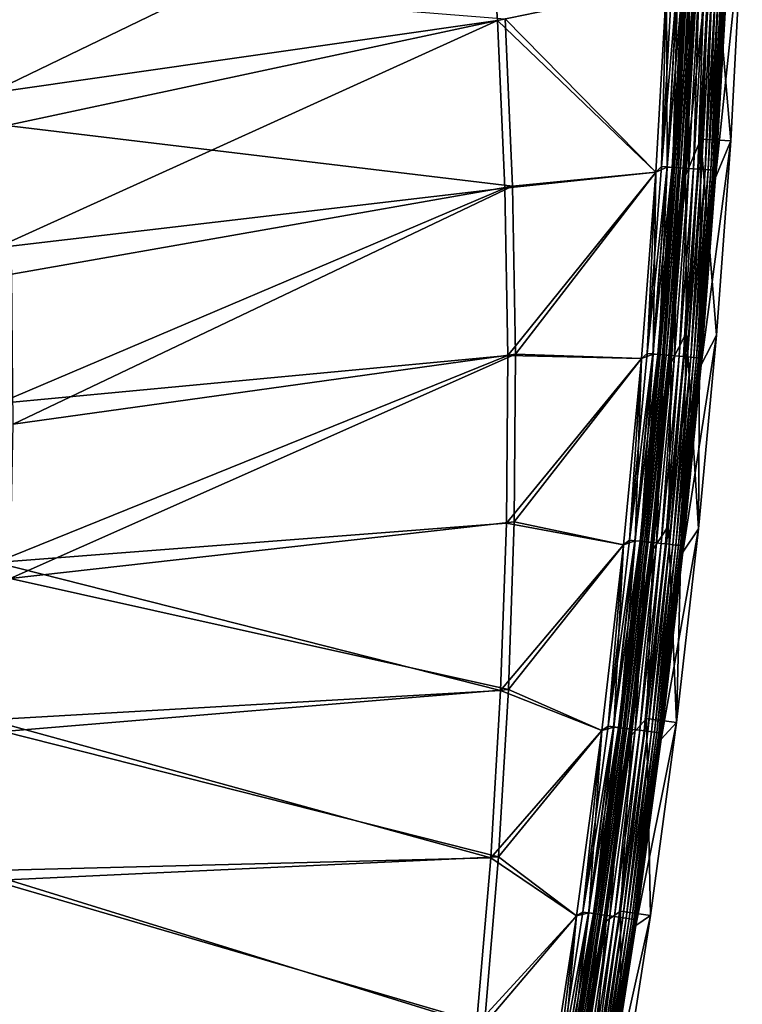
# Model space of a CAD drawing. Header units: metres. Extents: x 0 to 1400, y -1400 to 0.
# Tile 285 of 366: x 1327 to 1399, y -580 to -482. Entities that reach past the tile are written whole.
import ezdxf

# ---------------------------------------------------------------- set-up
doc = ezdxf.new("R2010")
doc.units = ezdxf.units.M

msp = doc.modelspace()

# ---------------------------------------------------------------- linework, layer by layer
at = {"layer": 'None'}
for points in [[(1322.972656, -474.01886, -29.544306), (1324.036011, -489.436096, -29.544369), (1373.4021, -465.580536)], [(1373.4021, -465.580536), (1324.036011, -489.436096, -29.544369), (1374.598389, -482.223541)], [(1374.598389, -482.223541), (1391.452271, -478.708923), (1373.4021, -465.580536)], [(1395.998657, -472.457733, -80.052361), (1393.341309, -497.633667, -5.918313), (1394.419312, -478.983826, -5.918313)], [(1395.998657, -472.457733, -80.052361), (1394.868896, -494.018799, -80.052361), (1393.341309, -497.633667, -5.918313)], [(1394.868896, -494.018799, -80.052361), (1395.998657, -472.457733, -80.052361), (1397.862305, -494.20929, -80)], [(1395.998657, -472.457733, -80.052361), (1398.995605, -472.581055, -80), (1397.862305, -494.20929, -80)], [(1397.415405, -479.127716, -5.865956), (1396.333984, -497.835663, -5.865956), (1398.995605, -472.581055, -80)], [(1398.995605, -472.581055, -80), (1396.333984, -497.835663, -5.865956), (1397.862305, -494.20929, -80)], [(1324.787109, -478.002838, -32.129475), (1375.362671, -482.033813, -3), (1325.697266, -492.665588, -32.129532)], [(1390.946655, -496.761108, -3.055977), (1392.001953, -478.12619, -3.055977), (1392.554077, -478.152283, -3.221156)], [(1390.946655, -496.761108, -3.055977), (1391.452271, -478.708496, -3), (1392.001953, -478.12619, -3.055977)], [(1391.498047, -496.797943, -3.221156), (1390.946655, -496.761108, -3.055977), (1392.554077, -478.152283, -3.221156)], [(1391.523071, -496.799591, -0.112516), (1392.578979, -478.153473, -0.112516), (1391.452271, -478.708923)], [(1391.498047, -496.797943, -3.221156), (1392.554077, -478.152283, -3.221156), (1393.062988, -478.176331, -3.490045)], [(1392.00647, -496.831879, -3.490045), (1391.498047, -496.797943, -3.221156), (1393.062988, -478.176331, -3.490045)], [(1392.085205, -496.837128, -0.251606), (1392.578979, -478.153473, -0.112516), (1391.523071, -496.799591, -0.112516)], [(1392.00647, -496.831879, -3.490045), (1393.062988, -478.176331, -3.490045), (1393.295288, -478.187317, -3.660043)], [(1392.238525, -496.847351, -3.660043), (1392.00647, -496.831879, -3.490045), (1393.295288, -478.187317, -3.660043)], [(1392.085205, -496.837128, -0.251606), (1393.141846, -478.180054, -0.251606), (1392.578979, -478.153473, -0.112516)], [(1392.63147, -496.873596, -0.444534), (1393.141846, -478.180054, -0.251606), (1392.085205, -496.837128, -0.251606)], [(1393.295288, -478.187317, -3.660043), (1393.510132, -478.197479, -3.851689), (1392.238525, -496.847351, -3.660043)], [(1393.510132, -478.197479, -3.851689), (1392.453125, -496.861694, -3.851689), (1392.238525, -496.847351, -3.660043)], [(1393.510132, -478.197479, -3.851689), (1393.879028, -478.214905, -4.292985), (1392.453125, -496.861694, -3.851689)], [(1393.879028, -478.214905, -4.292985), (1392.821655, -496.886292, -4.292985), (1392.453125, -496.861694, -3.851689)], [(1392.63147, -496.873596, -0.444534), (1393.688721, -478.205902, -0.444534), (1393.141846, -478.180054, -0.251606)], [(1393.653198, -496.941803, -0.985015), (1393.688721, -478.205902, -0.444534), (1392.63147, -496.873596, -0.444534)], [(1393.879028, -478.214905, -4.292985), (1394.156494, -478.228027, -4.797701), (1392.821655, -496.886292, -4.292985)], [(1394.156494, -478.228027, -4.797701), (1393.098755, -496.904785, -4.797701), (1392.821655, -496.886292, -4.292985)], [(1394.156494, -478.228027, -4.797701), (1394.331055, -478.236267, -5.347445), (1393.098755, -496.904785, -4.797701)], [(1394.331055, -478.236267, -5.347445), (1393.273193, -496.916443, -5.347445), (1393.098755, -496.904785, -4.797701)], [(1394.331055, -478.236267, -5.347445), (1394.419312, -478.983826, -5.918313), (1393.273193, -496.916443, -5.347445)], [(1393.653198, -496.941803, -0.985015), (1394.711548, -478.254242, -0.985015), (1393.688721, -478.205902, -0.444534)], [(1394.119751, -496.972961, -1.326719), (1394.711548, -478.254242, -0.985015), (1393.653198, -496.941803, -0.985015)], [(1394.119751, -496.972961, -1.326719), (1395.178711, -478.276306, -1.326719), (1394.711548, -478.254242, -0.985015)], [(1394.551025, -497.00174, -1.711938), (1395.178711, -478.276306, -1.326719), (1394.119751, -496.972961, -1.326719)], [(1394.551025, -497.00174, -1.711938), (1395.610352, -478.296722, -1.711938), (1395.178711, -478.276306, -1.326719)], [(1394.942871, -497.027893, -2.137379), (1395.610352, -478.296722, -1.711938), (1394.551025, -497.00174, -1.711938)], [(1394.942871, -497.027893, -2.137379), (1396.002563, -478.315247, -2.137379), (1395.610352, -478.296722, -1.711938)], [(1395.29187, -497.051208, -2.598965), (1396.002563, -478.315247, -2.137379), (1394.942871, -497.027893, -2.137379)], [(1395.29187, -497.051208, -2.598965), (1396.352051, -478.331757, -2.598965), (1396.002563, -478.315247, -2.137379)], [(1395.594971, -497.071411, -3.09242), (1396.352051, -478.331757, -2.598965), (1395.29187, -497.051208, -2.598965)], [(1395.594971, -497.071411, -3.09242), (1396.655396, -478.3461, -3.09242), (1396.352051, -478.331757, -2.598965)], [(1395.848877, -497.088379, -3.61347), (1396.655396, -478.3461, -3.09242), (1395.594971, -497.071411, -3.09242)], [(1395.848877, -497.088379, -3.61347), (1396.909668, -478.358124, -3.61347), (1396.655396, -478.3461, -3.09242)], [(1396.050903, -497.101868, -4.157492), (1396.909668, -478.358124, -3.61347), (1395.848877, -497.088379, -3.61347)], [(1396.050903, -497.101868, -4.157492), (1397.111816, -478.367676, -4.157492), (1396.909668, -478.358124, -3.61347)], [(1396.199463, -497.111786, -4.718482), (1397.111816, -478.367676, -4.157492), (1396.050903, -497.101868, -4.157492)], [(1396.199463, -497.111786, -4.718482), (1397.26062, -478.374695, -4.718482), (1397.111816, -478.367676, -4.157492)], [(1396.293457, -497.118042, -5.290087), (1397.26062, -478.374695, -4.718482), (1396.199463, -497.111786, -4.718482)], [(1396.293457, -497.118042, -5.290087), (1397.354736, -478.37915, -5.290087), (1397.26062, -478.374695, -4.718482)], [(1396.333984, -497.835663, -5.865956), (1397.354736, -478.37915, -5.290087), (1396.293457, -497.118042, -5.290087)], [(1396.333984, -497.835663, -5.865956), (1397.415405, -479.127716, -5.865956), (1397.354736, -478.37915, -5.290087)], [(1390.380737, -497.305725), (1391.452271, -478.708923), (1374.598389, -482.223541)], [(1391.452271, -478.708496, -3), (1390.380737, -497.305267, -3), (1375.362671, -482.033813, -3)], [(1390.380737, -497.305267, -3), (1391.452271, -478.708496, -3), (1390.946655, -496.761108, -3.055977)], [(1391.523071, -496.799591, -0.112516), (1391.452271, -478.708923), (1390.380737, -497.305725)], [(1394.419312, -478.983826, -5.918313), (1393.341309, -497.633667, -5.918313), (1393.273193, -496.916443, -5.347445)], [(1324.036011, -489.436096, -29.544369), (1324.660767, -504.86322, -29.54443), (1374.598389, -482.223541)], [(1374.598389, -482.223541), (1324.660767, -504.86322, -29.54443), (1375.339478, -498.893005)], [(1375.362671, -482.033813, -3), (1376.108521, -498.722107, -3), (1325.697266, -492.665588, -32.129532)], [(1375.339478, -498.893005), (1390.380737, -497.305725), (1374.598389, -482.223541)], [(1375.362671, -482.033813, -3), (1390.380737, -497.305267, -3), (1376.108521, -498.722107, -3)], [(1325.697266, -492.665588, -32.129532), (1376.108521, -498.722107, -3), (1326.216553, -507.464417, -32.129589)], [(1394.868896, -494.018799, -80.052361), (1393.449219, -513.281677, -80.052361), (1393.341309, -497.633667, -5.918313)], [(1393.449219, -513.281677, -80.052361), (1394.868896, -494.018799, -80.052361), (1394.626221, -532.83252, -80)], [(1394.626221, -532.83252, -80), (1394.868896, -494.018799, -80.052361), (1396.438232, -513.532104, -80)], [(1394.868896, -494.018799, -80.052361), (1397.862305, -494.20929, -80), (1396.438232, -513.532104, -80)], [(1396.333984, -497.835663, -5.865956), (1394.890503, -516.515991, -5.865956), (1397.862305, -494.20929, -80)], [(1397.862305, -494.20929, -80), (1394.890503, -516.515991, -5.865956), (1396.438232, -513.532104, -80)], [(1389.531006, -515.372864, -3.055977), (1390.946655, -496.761108, -3.055977), (1391.498047, -496.797943, -3.221156)], [(1389.531006, -515.372864, -3.055977), (1390.380737, -497.305267, -3), (1390.946655, -496.761108, -3.055977)], [(1390.081665, -515.420349, -3.221156), (1389.531006, -515.372864, -3.055977), (1391.498047, -496.797943, -3.221156)], [(1390.081665, -515.420349, -3.221156), (1391.498047, -496.797943, -3.221156), (1392.00647, -496.831879, -3.490045)], [(1390.589233, -515.464172, -3.490045), (1390.081665, -515.420349, -3.221156), (1392.00647, -496.831879, -3.490045)], [(1390.667969, -515.470947, -0.251606), (1391.523071, -496.799591, -0.112516), (1390.106567, -515.422485, -0.112516)], [(1390.106567, -515.422485, -0.112516), (1391.523071, -496.799591, -0.112516), (1390.380737, -497.305725)], [(1390.589233, -515.464172, -3.490045), (1392.00647, -496.831879, -3.490045), (1392.238525, -496.847351, -3.660043)], [(1390.821045, -515.484192, -3.660043), (1390.589233, -515.464172, -3.490045), (1392.238525, -496.847351, -3.660043)], [(1390.667969, -515.470947, -0.251606), (1392.085205, -496.837128, -0.251606), (1391.523071, -496.799591, -0.112516)], [(1391.213379, -515.518066, -0.444534), (1392.085205, -496.837128, -0.251606), (1390.667969, -515.470947, -0.251606)], [(1392.238525, -496.847351, -3.660043), (1392.453125, -496.861694, -3.851689), (1390.821045, -515.484192, -3.660043)], [(1392.453125, -496.861694, -3.851689), (1391.035278, -515.502686, -3.851689), (1390.821045, -515.484192, -3.660043)], [(1392.453125, -496.861694, -3.851689), (1392.821655, -496.886292, -4.292985), (1391.035278, -515.502686, -3.851689)], [(1392.821655, -496.886292, -4.292985), (1391.403198, -515.534424, -4.292985), (1391.035278, -515.502686, -3.851689)], [(1391.213379, -515.518066, -0.444534), (1392.63147, -496.873596, -0.444534), (1392.085205, -496.837128, -0.251606)], [(1392.233643, -515.606079, -0.985015), (1392.63147, -496.873596, -0.444534), (1391.213379, -515.518066, -0.444534)], [(1392.821655, -496.886292, -4.292985), (1393.098755, -496.904785, -4.797701), (1391.403198, -515.534424, -4.292985)], [(1393.098755, -496.904785, -4.797701), (1391.679932, -515.558289, -4.797701), (1391.403198, -515.534424, -4.292985)], [(1393.098755, -496.904785, -4.797701), (1393.273193, -496.916443, -5.347445), (1391.679932, -515.558289, -4.797701)], [(1393.273193, -496.916443, -5.347445), (1391.854126, -515.573364, -5.347445), (1391.679932, -515.558289, -4.797701)], [(1393.273193, -496.916443, -5.347445), (1393.341309, -497.633667, -5.918313), (1391.854126, -515.573364, -5.347445)], [(1392.233643, -515.606079, -0.985015), (1393.653198, -496.941803, -0.985015), (1392.63147, -496.873596, -0.444534)], [(1392.699463, -515.646301, -1.326719), (1393.653198, -496.941803, -0.985015), (1392.233643, -515.606079, -0.985015)], [(1392.699463, -515.646301, -1.326719), (1394.119751, -496.972961, -1.326719), (1393.653198, -496.941803, -0.985015)], [(1393.130127, -515.683472, -1.711938), (1394.119751, -496.972961, -1.326719), (1392.699463, -515.646301, -1.326719)], [(1393.130127, -515.683472, -1.711938), (1394.551025, -497.00174, -1.711938), (1394.119751, -496.972961, -1.326719)], [(1393.521362, -515.717224, -2.137379), (1394.551025, -497.00174, -1.711938), (1393.130127, -515.683472, -1.711938)], [(1393.521362, -515.717224, -2.137379), (1394.942871, -497.027893, -2.137379), (1394.551025, -497.00174, -1.711938)], [(1393.869873, -515.747314, -2.598965), (1394.942871, -497.027893, -2.137379), (1393.521362, -515.717224, -2.137379)], [(1393.869873, -515.747314, -2.598965), (1395.29187, -497.051208, -2.598965), (1394.942871, -497.027893, -2.137379)], [(1394.172485, -515.773438, -3.09242), (1395.29187, -497.051208, -2.598965), (1393.869873, -515.747314, -2.598965)], [(1394.172485, -515.773438, -3.09242), (1395.594971, -497.071411, -3.09242), (1395.29187, -497.051208, -2.598965)], [(1394.426025, -515.795349, -3.61347), (1395.594971, -497.071411, -3.09242), (1394.172485, -515.773438, -3.09242)], [(1394.426025, -515.795349, -3.61347), (1395.848877, -497.088379, -3.61347), (1395.594971, -497.071411, -3.09242)], [(1394.627686, -515.812744, -4.157492), (1395.848877, -497.088379, -3.61347), (1394.426025, -515.795349, -3.61347)], [(1394.627686, -515.812744, -4.157492), (1396.050903, -497.101868, -4.157492), (1395.848877, -497.088379, -3.61347)], [(1394.776001, -515.825562, -4.718482), (1396.050903, -497.101868, -4.157492), (1394.627686, -515.812744, -4.157492)], [(1394.776001, -515.825562, -4.718482), (1396.199463, -497.111786, -4.718482), (1396.050903, -497.101868, -4.157492)], [(1394.869873, -515.833618, -5.290087), (1396.199463, -497.111786, -4.718482), (1394.776001, -515.825562, -4.718482)], [(1394.869873, -515.833618, -5.290087), (1396.293457, -497.118042, -5.290087), (1396.199463, -497.111786, -4.718482)], [(1394.890503, -516.515991, -5.865956), (1396.293457, -497.118042, -5.290087), (1394.869873, -515.833618, -5.290087)], [(1394.890503, -516.515991, -5.865956), (1396.333984, -497.835663, -5.865956), (1396.293457, -497.118042, -5.290087)], [(1390.380737, -497.305725), (1375.339478, -498.893005), (1375.634155, -515.576355)], [(1388.948364, -515.878174), (1390.380737, -497.305725), (1375.634155, -515.576355)], [(1390.380737, -497.305267, -3), (1376.407471, -515.424377, -3), (1376.108521, -498.722107, -3)], [(1390.380737, -497.305267, -3), (1388.948486, -515.877686, -3), (1376.407471, -515.424377, -3)], [(1390.106567, -515.422485, -0.112516), (1390.380737, -497.305725), (1388.948364, -515.878174)], [(1388.948486, -515.877686, -3), (1390.380737, -497.305267, -3), (1389.531006, -515.372864, -3.055977)], [(1393.341309, -497.633667, -5.918313), (1391.902222, -516.255981, -5.918313), (1391.854126, -515.573364, -5.347445)], [(1393.341309, -497.633667, -5.918313), (1393.449219, -513.281677, -80.052361), (1391.902222, -516.255981, -5.918313)], [(1324.660767, -504.86322, -29.54443), (1324.856079, -520.35968, -29.544483), (1375.339478, -498.893005)], [(1375.339478, -498.893005), (1324.856079, -520.35968, -29.544483), (1375.634155, -515.576355)], [(1376.108521, -498.722107, -3), (1326.342651, -522.402466, -32.129642), (1326.216553, -507.464417, -32.129589)], [(1376.108521, -498.722107, -3), (1376.407471, -515.424377, -3), (1326.342651, -522.402466, -32.129642)], [(1393.449219, -513.281677, -80.052361), (1391.642822, -532.522217, -80.052361), (1391.902222, -516.255981, -5.918313)], [(1391.642822, -532.522217, -80.052361), (1393.449219, -513.281677, -80.052361), (1392.426514, -552.102722, -80)], [(1392.426514, -552.102722, -80), (1393.449219, -513.281677, -80.052361), (1394.626221, -532.83252, -80)], [(1394.890503, -516.515991, -5.865956), (1393.085693, -535.16217, -5.865956), (1396.438232, -513.532104, -80)], [(1396.438232, -513.532104, -80), (1393.085693, -535.16217, -5.865956), (1394.626221, -532.83252, -80)], [(1324.856079, -520.35968, -29.544483), (1324.61853, -536.172974, -29.544529), (1375.634155, -515.576355)], [(1375.634155, -515.576355), (1324.61853, -536.172974, -29.544529), (1375.490967, -532.26178)], [(1376.407471, -515.424377, -3), (1326.063354, -537.776123, -32.129684), (1326.342651, -522.402466, -32.129642)], [(1376.407471, -515.424377, -3), (1376.268066, -532.128784, -3), (1326.063354, -537.776123, -32.129684)], [(1388.948364, -515.878174), (1375.634155, -515.576355), (1375.490967, -532.26178)], [(1388.948486, -515.877686, -3), (1376.268066, -532.128784, -3), (1376.407471, -515.424377, -3)], [(1387.754883, -533.953674, -3.055977), (1389.531006, -515.372864, -3.055977), (1390.081665, -515.420349, -3.221156)], [(1387.754883, -533.953674, -3.055977), (1388.948486, -515.877686, -3), (1389.531006, -515.372864, -3.055977)], [(1388.304565, -534.011902, -3.221156), (1387.754883, -533.953674, -3.055977), (1390.081665, -515.420349, -3.221156)], [(1388.304565, -534.011902, -3.221156), (1390.081665, -515.420349, -3.221156), (1390.589233, -515.464172, -3.490045)], [(1388.811157, -534.065552, -3.490045), (1388.304565, -534.011902, -3.221156), (1390.589233, -515.464172, -3.490045)], [(1388.889771, -534.073853, -0.251606), (1390.106567, -515.422485, -0.112516), (1388.329346, -534.014526, -0.112516)], [(1388.329346, -534.014526, -0.112516), (1390.106567, -515.422485, -0.112516), (1388.948364, -515.878174)], [(1388.811157, -534.065552, -3.490045), (1390.589233, -515.464172, -3.490045), (1390.821045, -515.484192, -3.660043)], [(1389.04248, -534.090027, -3.660043), (1388.811157, -534.065552, -3.490045), (1390.821045, -515.484192, -3.660043)], [(1388.889771, -534.073853, -0.251606), (1390.667969, -515.470947, -0.251606), (1390.106567, -515.422485, -0.112516)], [(1389.434204, -534.131531, -0.444534), (1390.667969, -515.470947, -0.251606), (1388.889771, -534.073853, -0.251606)], [(1390.821045, -515.484192, -3.660043), (1391.035278, -515.502686, -3.851689), (1389.04248, -534.090027, -3.660043)], [(1391.035278, -515.502686, -3.851689), (1389.256348, -534.112732, -3.851689), (1389.04248, -534.090027, -3.660043)], [(1391.035278, -515.502686, -3.851689), (1391.403198, -515.534424, -4.292985), (1389.256348, -534.112732, -3.851689)], [(1391.403198, -515.534424, -4.292985), (1389.623657, -534.151611, -4.292985), (1389.256348, -534.112732, -3.851689)], [(1389.434204, -534.131531, -0.444534), (1391.213379, -515.518066, -0.444534), (1390.667969, -515.470947, -0.251606)], [(1390.452515, -534.239441, -0.985015), (1391.213379, -515.518066, -0.444534), (1389.434204, -534.131531, -0.444534)], [(1391.403198, -515.534424, -4.292985), (1391.679932, -515.558289, -4.797701), (1389.623657, -534.151611, -4.292985)], [(1391.679932, -515.558289, -4.797701), (1389.899902, -534.180847, -4.797701), (1389.623657, -534.151611, -4.292985)], [(1391.679932, -515.558289, -4.797701), (1391.854126, -515.573364, -5.347445), (1389.899902, -534.180847, -4.797701)], [(1391.854126, -515.573364, -5.347445), (1390.07373, -534.19928, -5.347445), (1389.899902, -534.180847, -4.797701)], [(1391.854126, -515.573364, -5.347445), (1391.902222, -516.255981, -5.918313), (1390.07373, -534.19928, -5.347445)], [(1390.452515, -534.239441, -0.985015), (1392.233643, -515.606079, -0.985015), (1391.213379, -515.518066, -0.444534)], [(1390.91748, -534.288696, -1.326719), (1392.233643, -515.606079, -0.985015), (1390.452515, -534.239441, -0.985015)], [(1390.91748, -534.288696, -1.326719), (1392.699463, -515.646301, -1.326719), (1392.233643, -515.606079, -0.985015)], [(1391.34729, -534.334229, -1.711938), (1392.699463, -515.646301, -1.326719), (1390.91748, -534.288696, -1.326719)], [(1391.34729, -534.334229, -1.711938), (1393.130127, -515.683472, -1.711938), (1392.699463, -515.646301, -1.326719)], [(1391.737793, -534.375549, -2.137379), (1393.130127, -515.683472, -1.711938), (1391.34729, -534.334229, -1.711938)], [(1391.737793, -534.375549, -2.137379), (1393.521362, -515.717224, -2.137379), (1393.130127, -515.683472, -1.711938)], [(1392.085693, -534.412415, -2.598965), (1393.521362, -515.717224, -2.137379), (1391.737793, -534.375549, -2.137379)], [(1392.085693, -534.412415, -2.598965), (1393.869873, -515.747314, -2.598965), (1393.521362, -515.717224, -2.137379)], [(1392.387817, -534.444397, -3.09242), (1393.869873, -515.747314, -2.598965), (1392.085693, -534.412415, -2.598965)], [(1392.387817, -534.444397, -3.09242), (1394.172485, -515.773438, -3.09242), (1393.869873, -515.747314, -2.598965)], [(1387.155884, -534.419373), (1388.948364, -515.878174), (1375.490967, -532.26178)], [(1388.948486, -515.877686, -3), (1387.155884, -534.418884, -3), (1376.268066, -532.128784, -3)], [(1387.155884, -534.418884, -3), (1388.948486, -515.877686, -3), (1387.754883, -533.953674, -3.055977)], [(1388.329346, -534.014526, -0.112516), (1388.948364, -515.878174), (1387.155884, -534.419373)], [(1391.902222, -516.255981, -5.918313), (1390.103027, -534.844238, -5.918313), (1390.07373, -534.19928, -5.347445)], [(1391.902222, -516.255981, -5.918313), (1391.642822, -532.522217, -80.052361), (1390.103027, -534.844238, -5.918313)], [(1392.640869, -534.471191, -3.61347), (1394.172485, -515.773438, -3.09242), (1392.387817, -534.444397, -3.09242)], [(1392.640869, -534.471191, -3.61347), (1394.426025, -515.795349, -3.61347), (1394.172485, -515.773438, -3.09242)], [(1392.842163, -534.492554, -4.157492), (1394.426025, -515.795349, -3.61347), (1392.640869, -534.471191, -3.61347)], [(1392.842163, -534.492554, -4.157492), (1394.627686, -515.812744, -4.157492), (1394.426025, -515.795349, -3.61347)], [(1392.990234, -534.50824, -4.718482), (1394.627686, -515.812744, -4.157492), (1392.842163, -534.492554, -4.157492)], [(1392.990234, -534.50824, -4.718482), (1394.776001, -515.825562, -4.718482), (1394.627686, -515.812744, -4.157492)], [(1393.083984, -534.518127, -5.290087), (1394.776001, -515.825562, -4.718482), (1392.990234, -534.50824, -4.718482)], [(1393.083984, -534.518127, -5.290087), (1394.869873, -515.833618, -5.290087), (1394.776001, -515.825562, -4.718482)], [(1393.085693, -535.16217, -5.865956), (1394.869873, -515.833618, -5.290087), (1393.083984, -534.518127, -5.290087)], [(1393.085693, -535.16217, -5.865956), (1394.890503, -516.515991, -5.865956), (1394.869873, -515.833618, -5.290087)], [(1324.61853, -536.172974, -29.544529), (1374.918823, -548.937927), (1375.490967, -532.26178)], [(1376.268066, -532.128784, -3), (1375.698975, -548.824097, -3), (1326.063354, -537.776123, -32.129684)], [(1387.155884, -534.419373), (1375.490967, -532.26178), (1374.918823, -548.937927)], [(1387.155884, -534.418884, -3), (1375.698975, -548.824097, -3), (1376.268066, -532.128784, -3)], [(1391.642822, -532.522217, -80.052361), (1389.449829, -551.732666, -80.052361), (1390.103027, -534.844238, -5.918313)], [(1389.449829, -551.732666, -80.052361), (1391.642822, -532.522217, -80.052361), (1392.426514, -552.102722, -80)], [(1393.085693, -535.16217, -5.865956), (1390.920288, -553.7677, -5.865956), (1394.626221, -532.83252, -80)], [(1394.626221, -532.83252, -80), (1390.920288, -553.7677, -5.865956), (1392.426514, -552.102722, -80)], [(1385.618286, -552.495911, -3.055977), (1387.754883, -533.953674, -3.055977), (1388.304565, -534.011902, -3.221156)], [(1385.618286, -552.495911, -3.055977), (1387.155884, -534.418884, -3), (1387.754883, -533.953674, -3.055977)], [(1386.166626, -552.564758, -3.221156), (1385.618286, -552.495911, -3.055977), (1388.304565, -534.011902, -3.221156)], [(1386.166626, -552.564758, -3.221156), (1388.304565, -534.011902, -3.221156), (1388.811157, -534.065552, -3.490045)], [(1386.672119, -552.628296, -3.490045), (1386.166626, -552.564758, -3.221156), (1388.811157, -534.065552, -3.490045)], [(1386.750488, -552.638123, -0.251606), (1388.329346, -534.014526, -0.112516), (1386.191406, -552.567871, -0.112516)], [(1386.191406, -552.567871, -0.112516), (1388.329346, -534.014526, -0.112516), (1387.155884, -534.419373)], [(1386.672119, -552.628296, -3.490045), (1388.811157, -534.065552, -3.490045), (1389.04248, -534.090027, -3.660043)], [(1386.902954, -552.657288, -3.660043), (1386.672119, -552.628296, -3.490045), (1389.04248, -534.090027, -3.660043)], [(1386.750488, -552.638123, -0.251606), (1388.889771, -534.073853, -0.251606), (1388.329346, -534.014526, -0.112516)], [(1387.293701, -552.70636, -0.444534), (1388.889771, -534.073853, -0.251606), (1386.750488, -552.638123, -0.251606)], [(1389.04248, -534.090027, -3.660043), (1389.256348, -534.112732, -3.851689), (1386.902954, -552.657288, -3.660043)], [(1389.256348, -534.112732, -3.851689), (1387.116333, -552.684082, -3.851689), (1386.902954, -552.657288, -3.660043)], [(1389.256348, -534.112732, -3.851689), (1389.623657, -534.151611, -4.292985), (1387.116333, -552.684082, -3.851689)], [(1389.623657, -534.151611, -4.292985), (1387.48291, -552.730103, -4.292985), (1387.116333, -552.684082, -3.851689)], [(1387.293701, -552.70636, -0.444534), (1389.434204, -534.131531, -0.444534), (1388.889771, -534.073853, -0.251606)], [(1388.309814, -552.833984, -0.985015), (1389.434204, -534.131531, -0.444534), (1387.293701, -552.70636, -0.444534)], [(1389.623657, -534.151611, -4.292985), (1389.899902, -534.180847, -4.797701), (1387.48291, -552.730103, -4.292985)], [(1389.899902, -534.180847, -4.797701), (1387.758423, -552.764771, -4.797701), (1387.48291, -552.730103, -4.292985)], [(1389.899902, -534.180847, -4.797701), (1390.07373, -534.19928, -5.347445), (1387.758423, -552.764771, -4.797701)], [(1390.07373, -534.19928, -5.347445), (1387.931885, -552.78656, -5.347445), (1387.758423, -552.764771, -4.797701)], [(1390.07373, -534.19928, -5.347445), (1390.103027, -534.844238, -5.918313), (1387.931885, -552.78656, -5.347445)], [(1388.309814, -552.833984, -0.985015), (1390.452515, -534.239441, -0.985015), (1389.434204, -534.131531, -0.444534)], [(1388.773804, -552.892273, -1.326719), (1390.452515, -534.239441, -0.985015), (1388.309814, -552.833984, -0.985015)], [(1388.773804, -552.892273, -1.326719), (1390.91748, -534.288696, -1.326719), (1390.452515, -534.239441, -0.985015)], [(1389.202637, -552.946167, -1.711938), (1390.91748, -534.288696, -1.326719), (1388.773804, -552.892273, -1.326719)], [(1389.202637, -552.946167, -1.711938), (1391.34729, -534.334229, -1.711938), (1390.91748, -534.288696, -1.326719)], [(1389.592285, -552.995117, -2.137379), (1391.34729, -534.334229, -1.711938), (1389.202637, -552.946167, -1.711938)], [(1389.592285, -552.995117, -2.137379), (1391.737793, -534.375549, -2.137379), (1391.34729, -534.334229, -1.711938)], [(1389.939331, -553.038696, -2.598965), (1391.737793, -534.375549, -2.137379), (1389.592285, -552.995117, -2.137379)], [(1389.939331, -553.038696, -2.598965), (1392.085693, -534.412415, -2.598965), (1391.737793, -534.375549, -2.137379)], [(1385.003906, -552.922241), (1387.155884, -534.419373), (1374.918823, -548.937927)], [(1387.155884, -534.418884, -3), (1385.003906, -552.921753, -3), (1375.698975, -548.824097, -3)], [(1385.003906, -552.921753, -3), (1387.155884, -534.418884, -3), (1385.618286, -552.495911, -3.055977)], [(1386.191406, -552.567871, -0.112516), (1387.155884, -534.419373), (1385.003906, -552.922241)], [(1390.103027, -534.844238, -5.918313), (1387.944336, -553.391968, -5.918313), (1387.931885, -552.78656, -5.347445)], [(1390.103027, -534.844238, -5.918313), (1389.449829, -551.732666, -80.052361), (1387.944336, -553.391968, -5.918313)], [(1390.240723, -553.076599, -3.09242), (1392.085693, -534.412415, -2.598965), (1389.939331, -553.038696, -2.598965)], [(1390.240723, -553.076599, -3.09242), (1392.387817, -534.444397, -3.09242), (1392.085693, -534.412415, -2.598965)], [(1390.493286, -553.108276, -3.61347), (1392.387817, -534.444397, -3.09242), (1390.240723, -553.076599, -3.09242)], [(1390.493286, -553.108276, -3.61347), (1392.640869, -534.471191, -3.61347), (1392.387817, -534.444397, -3.09242)], [(1390.694092, -553.133545, -4.157492), (1392.640869, -534.471191, -3.61347), (1390.493286, -553.108276, -3.61347)], [(1390.694092, -553.133545, -4.157492), (1392.842163, -534.492554, -4.157492), (1392.640869, -534.471191, -3.61347)], [(1390.841919, -553.1521, -4.718482), (1392.842163, -534.492554, -4.157492), (1390.694092, -553.133545, -4.157492)], [(1390.841919, -553.1521, -4.718482), (1392.990234, -534.50824, -4.718482), (1392.842163, -534.492554, -4.157492)], [(1390.935303, -553.163818, -5.290087), (1392.990234, -534.50824, -4.718482), (1390.841919, -553.1521, -4.718482)], [(1390.920288, -553.7677, -5.865956), (1393.083984, -534.518127, -5.290087), (1390.935303, -553.163818, -5.290087)], [(1390.920288, -553.7677, -5.865956), (1393.085693, -535.16217, -5.865956), (1393.083984, -534.518127, -5.290087)], [(1390.935303, -553.163818, -5.290087), (1393.083984, -534.518127, -5.290087), (1392.990234, -534.50824, -4.718482)], [(1324.61853, -536.172974, -29.544529), (1323.956177, -551.852417, -29.544565), (1374.918823, -548.937927)], [(1326.063354, -537.776123, -32.129684), (1375.698975, -548.824097, -3), (1325.384521, -553.028625, -32.129719)], [(1323.956177, -551.852417, -29.544565), (1373.926392, -565.594421), (1374.918823, -548.937927)], [(1375.698975, -548.824097, -3), (1374.709106, -565.499756, -3), (1325.384521, -553.028625, -32.129719)], [(1385.003906, -552.922241), (1374.918823, -548.937927), (1373.926392, -565.594421)], [(1385.003906, -552.921753, -3), (1374.709106, -565.499756, -3), (1375.698975, -548.824097, -3)], [(1323.956177, -551.852417, -29.544565), (1322.928711, -566.902344, -29.544586), (1373.926392, -565.594421)], [(1389.449829, -551.732666, -80.052361), (1386.870728, -570.905151, -80.052361), (1387.944336, -553.391968, -5.918313)], [(1386.870728, -570.905151, -80.052361), (1389.449829, -551.732666, -80.052361), (1389.839233, -571.3349, -80)], [(1389.449829, -551.732666, -80.052361), (1392.426514, -552.102722, -80), (1389.839233, -571.3349, -80)], [(1325.384521, -553.028625, -32.129719), (1374.709106, -565.499756, -3), (1324.347168, -567.869507, -32.129738)], [(1382.493164, -571.379944), (1385.003906, -552.922241), (1373.926392, -565.594421)], [(1385.003906, -552.921753, -3), (1382.493286, -571.379395, -3), (1374.709106, -565.499756, -3)], [(1383.692505, -571.074951, -0.112516), (1385.003906, -552.922241), (1382.493164, -571.379944)], [(1382.493286, -571.379395, -3), (1385.003906, -552.921753, -3), (1383.12085, -570.991821, -3.055977)], [(1383.12085, -570.991821, -3.055977), (1385.618286, -552.495911, -3.055977), (1386.166626, -552.564758, -3.221156)], [(1383.12085, -570.991821, -3.055977), (1385.003906, -552.921753, -3), (1385.618286, -552.495911, -3.055977)], [(1383.667847, -571.07135, -3.221156), (1383.12085, -570.991821, -3.055977), (1386.166626, -552.564758, -3.221156)], [(1383.667847, -571.07135, -3.221156), (1386.166626, -552.564758, -3.221156), (1386.672119, -552.628296, -3.490045)], [(1384.171997, -571.144653, -3.490045), (1383.667847, -571.07135, -3.221156), (1386.672119, -552.628296, -3.490045)], [(1384.250122, -571.156006, -0.251606), (1386.191406, -552.567871, -0.112516), (1383.692505, -571.074951, -0.112516)], [(1383.692505, -571.074951, -0.112516), (1386.191406, -552.567871, -0.112516), (1385.003906, -552.922241)], [(1384.171997, -571.144653, -3.490045), (1386.672119, -552.628296, -3.490045), (1386.902954, -552.657288, -3.660043)], [(1384.402222, -571.178101, -3.660043), (1384.171997, -571.144653, -3.490045), (1386.902954, -552.657288, -3.660043)], [(1384.250122, -571.156006, -0.251606), (1386.750488, -552.638123, -0.251606), (1386.191406, -552.567871, -0.112516)], [(1384.79187, -571.234802, -0.444534), (1386.750488, -552.638123, -0.251606), (1384.250122, -571.156006, -0.251606)], [(1386.902954, -552.657288, -3.660043), (1387.116333, -552.684082, -3.851689), (1384.402222, -571.178101, -3.660043)], [(1387.116333, -552.684082, -3.851689), (1384.61499, -571.209045, -3.851689), (1384.402222, -571.178101, -3.660043)], [(1387.116333, -552.684082, -3.851689), (1387.48291, -552.730103, -4.292985), (1384.61499, -571.209045, -3.851689)], [(1387.48291, -552.730103, -4.292985), (1384.980591, -571.262207, -4.292985), (1384.61499, -571.209045, -3.851689)], [(1384.79187, -571.234802, -0.444534), (1387.293701, -552.70636, -0.444534), (1386.750488, -552.638123, -0.251606)], [(1385.805298, -571.382202, -0.985015), (1387.293701, -552.70636, -0.444534), (1384.79187, -571.234802, -0.444534)], [(1387.48291, -552.730103, -4.292985), (1387.758423, -552.764771, -4.797701), (1384.980591, -571.262207, -4.292985)], [(1387.758423, -552.764771, -4.797701), (1385.255371, -571.302185, -4.797701), (1384.980591, -571.262207, -4.292985)], [(1387.758423, -552.764771, -4.797701), (1387.931885, -552.78656, -5.347445), (1385.255371, -571.302185, -4.797701)], [(1387.931885, -552.78656, -5.347445), (1385.428345, -571.327332, -5.347445), (1385.255371, -571.302185, -4.797701)], [(1387.931885, -552.78656, -5.347445), (1387.944336, -553.391968, -5.918313), (1385.428345, -571.327332, -5.347445)], [(1385.805298, -571.382202, -0.985015), (1388.309814, -552.833984, -0.985015), (1387.293701, -552.70636, -0.444534)], [(1386.268066, -571.449463, -1.326719), (1388.309814, -552.833984, -0.985015), (1385.805298, -571.382202, -0.985015)], [(1386.268066, -571.449463, -1.326719), (1388.773804, -552.892273, -1.326719), (1388.309814, -552.833984, -0.985015)], [(1386.695801, -571.511658, -1.711938), (1388.773804, -552.892273, -1.326719), (1386.268066, -571.449463, -1.326719)], [(1386.695801, -571.511658, -1.711938), (1389.202637, -552.946167, -1.711938), (1388.773804, -552.892273, -1.326719)], [(1387.084473, -571.568176, -2.137379), (1389.202637, -552.946167, -1.711938), (1386.695801, -571.511658, -1.711938)], [(1387.084473, -571.568176, -2.137379), (1389.592285, -552.995117, -2.137379), (1389.202637, -552.946167, -1.711938)], [(1387.430664, -571.61853, -2.598965), (1389.592285, -552.995117, -2.137379), (1387.084473, -571.568176, -2.137379)], [(1387.430664, -571.61853, -2.598965), (1389.939331, -553.038696, -2.598965), (1389.592285, -552.995117, -2.137379)], [(1390.920288, -553.7677, -5.865956), (1388.39502, -572.326172, -5.865956), (1392.426514, -552.102722, -80)], [(1392.426514, -552.102722, -80), (1388.39502, -572.326172, -5.865956), (1389.839233, -571.3349, -80)], [(1387.944336, -553.391968, -5.918313), (1385.42688, -571.892761, -5.918313), (1385.428345, -571.327332, -5.347445)], [(1387.944336, -553.391968, -5.918313), (1386.870728, -570.905151, -80.052361), (1385.42688, -571.892761, -5.918313)], [(1387.731201, -571.662231, -3.09242), (1389.939331, -553.038696, -2.598965), (1387.430664, -571.61853, -2.598965)], [(1387.731201, -571.662231, -3.09242), (1390.240723, -553.076599, -3.09242), (1389.939331, -553.038696, -2.598965)], [(1387.983032, -571.698853, -3.61347), (1390.240723, -553.076599, -3.09242), (1387.731201, -571.662231, -3.09242)], [(1387.983032, -571.698853, -3.61347), (1390.493286, -553.108276, -3.61347), (1390.240723, -553.076599, -3.09242)], [(1388.183472, -571.727966, -4.157492), (1390.493286, -553.108276, -3.61347), (1387.983032, -571.698853, -3.61347)], [(1388.183472, -571.727966, -4.157492), (1390.694092, -553.133545, -4.157492), (1390.493286, -553.108276, -3.61347)], [(1388.330811, -571.74939, -4.718482), (1390.694092, -553.133545, -4.157492), (1388.183472, -571.727966, -4.157492)], [(1388.330811, -571.74939, -4.718482), (1390.841919, -553.1521, -4.718482), (1390.694092, -553.133545, -4.157492)], [(1388.42395, -571.762939, -5.290087), (1390.841919, -553.1521, -4.718482), (1388.330811, -571.74939, -4.718482)], [(1388.39502, -572.326172, -5.865956), (1390.935303, -553.163818, -5.290087), (1388.42395, -571.762939, -5.290087)], [(1388.39502, -572.326172, -5.865956), (1390.920288, -553.7677, -5.865956), (1390.935303, -553.163818, -5.290087)], [(1388.42395, -571.762939, -5.290087), (1390.935303, -553.163818, -5.290087), (1390.841919, -553.1521, -4.718482)], [(1322.928711, -566.902344, -29.544586), (1372.522339, -582.221313), (1373.926392, -565.594421)], [(1374.709106, -565.499756, -3), (1373.307251, -582.145874, -3), (1324.347168, -567.869507, -32.129738)], [(1382.493164, -571.379944), (1373.926392, -565.594421), (1372.522339, -582.221313)], [(1382.493286, -571.379395, -3), (1373.307251, -582.145874, -3), (1374.709106, -565.499756, -3)], [(1322.928711, -566.902344, -29.544586), (1321.313354, -583.920044, -29.544594), (1372.522339, -582.221313)], [(1324.347168, -567.869507, -32.129738), (1373.307251, -582.145874, -3), (1321.978271, -591.219177, -32.129742)], [(1379.624756, -589.785339), (1382.493164, -571.379944), (1372.522339, -582.221313)], [(1382.493286, -571.379395, -3), (1379.624756, -589.784851, -3), (1373.307251, -582.145874, -3)], [(1379.624756, -589.784851, -3), (1382.493286, -571.379395, -3), (1380.262573, -589.433716, -3.055977)], [(1380.83252, -589.527893, -0.112516), (1382.493164, -571.379944), (1379.624756, -589.785339)], [(1380.262573, -589.433716, -3.055977), (1383.12085, -570.991821, -3.055977), (1383.667847, -571.07135, -3.221156)], [(1380.262573, -589.433716, -3.055977), (1382.493286, -571.379395, -3), (1383.12085, -570.991821, -3.055977)], [(1380.807861, -589.523865, -3.221156), (1380.262573, -589.433716, -3.055977), (1383.667847, -571.07135, -3.221156)], [(1380.807861, -589.523865, -3.221156), (1383.667847, -571.07135, -3.221156), (1384.171997, -571.144653, -3.490045)], [(1381.310547, -589.606934, -3.490045), (1380.807861, -589.523865, -3.221156), (1384.171997, -571.144653, -3.490045)], [(1381.388428, -589.619812, -0.251606), (1383.692505, -571.074951, -0.112516), (1380.83252, -589.527893, -0.112516)], [(1380.83252, -589.527893, -0.112516), (1383.692505, -571.074951, -0.112516), (1382.493164, -571.379944)], [(1381.310547, -589.606934, -3.490045), (1384.171997, -571.144653, -3.490045), (1384.402222, -571.178101, -3.660043)], [(1381.540039, -589.644897, -3.660043), (1381.310547, -589.606934, -3.490045), (1384.402222, -571.178101, -3.660043)], [(1381.388428, -589.619812, -0.251606), (1384.250122, -571.156006, -0.251606), (1383.692505, -571.074951, -0.112516)], [(1381.928589, -589.709106, -0.444534), (1384.250122, -571.156006, -0.251606), (1381.388428, -589.619812, -0.251606)], [(1384.402222, -571.178101, -3.660043), (1384.61499, -571.209045, -3.851689), (1381.540039, -589.644897, -3.660043)], [(1384.61499, -571.209045, -3.851689), (1381.752197, -589.679993, -3.851689), (1381.540039, -589.644897, -3.660043)], [(1384.61499, -571.209045, -3.851689), (1384.980591, -571.262207, -4.292985), (1381.752197, -589.679993, -3.851689)], [(1384.980591, -571.262207, -4.292985), (1382.116699, -589.740234, -4.292985), (1381.752197, -589.679993, -3.851689)], [(1381.928589, -589.709106, -0.444534), (1384.79187, -571.234802, -0.444534), (1384.250122, -571.156006, -0.251606)], [(1382.938965, -589.87616, -0.985015), (1384.79187, -571.234802, -0.444534), (1381.928589, -589.709106, -0.444534)], [(1384.980591, -571.262207, -4.292985), (1385.255371, -571.302185, -4.797701), (1382.116699, -589.740234, -4.292985)], [(1385.255371, -571.302185, -4.797701), (1382.390625, -589.785522, -4.797701), (1382.116699, -589.740234, -4.292985)], [(1385.255371, -571.302185, -4.797701), (1385.428345, -571.327332, -5.347445), (1382.390625, -589.785522, -4.797701)], [(1385.428345, -571.327332, -5.347445), (1382.56311, -589.814026, -5.347445), (1382.390625, -589.785522, -4.797701)], [(1385.428345, -571.327332, -5.347445), (1385.42688, -571.892761, -5.918313), (1382.56311, -589.814026, -5.347445)], [(1382.938965, -589.87616, -0.985015), (1385.805298, -571.382202, -0.985015), (1384.79187, -571.234802, -0.444534)], [(1383.400269, -589.952454, -1.326719), (1385.805298, -571.382202, -0.985015), (1382.938965, -589.87616, -0.985015)], [(1383.400269, -589.952454, -1.326719), (1386.268066, -571.449463, -1.326719), (1385.805298, -571.382202, -0.985015)], [(1383.826782, -590.022949, -1.711938), (1386.268066, -571.449463, -1.326719), (1383.400269, -589.952454, -1.326719)], [(1383.826782, -590.022949, -1.711938), (1386.695801, -571.511658, -1.711938), (1386.268066, -571.449463, -1.326719)], [(1384.214233, -590.086975, -2.137379), (1386.695801, -571.511658, -1.711938), (1383.826782, -590.022949, -1.711938)], [(1386.870728, -570.905151, -80.052361), (1383.90564, -590.032043, -80.052361), (1385.42688, -571.892761, -5.918313)], [(1383.90564, -590.032043, -80.052361), (1386.870728, -570.905151, -80.052361), (1386.86499, -590.52124, -80)], [(1384.214233, -590.086975, -2.137379), (1387.084473, -571.568176, -2.137379), (1386.695801, -571.511658, -1.711938)], [(1384.559326, -590.144043, -2.598965), (1387.084473, -571.568176, -2.137379), (1384.214233, -590.086975, -2.137379)], [(1384.559326, -590.144043, -2.598965), (1387.430664, -571.61853, -2.598965), (1387.084473, -571.568176, -2.137379)], [(1384.859009, -590.193604, -3.09242), (1387.430664, -571.61853, -2.598965), (1384.559326, -590.144043, -2.598965)], [(1384.859009, -590.193604, -3.09242), (1387.731201, -571.662231, -3.09242), (1387.430664, -571.61853, -2.598965)], [(1388.39502, -572.326172, -5.865956), (1385.510376, -590.830994, -5.865956), (1389.839233, -571.3349, -80)], [(1389.839233, -571.3349, -80), (1385.510376, -590.830994, -5.865956), (1386.86499, -590.52124, -80)], [(1386.870728, -570.905151, -80.052361), (1389.839233, -571.3349, -80), (1386.86499, -590.52124, -80)], [(1385.42688, -571.892761, -5.918313), (1382.55127, -590.340149, -5.918313), (1382.56311, -589.814026, -5.347445)], [(1385.42688, -571.892761, -5.918313), (1383.90564, -590.032043, -80.052361), (1382.55127, -590.340149, -5.918313)], [(1385.110107, -590.235107, -3.61347), (1387.731201, -571.662231, -3.09242), (1384.859009, -590.193604, -3.09242)], [(1385.110107, -590.235107, -3.61347), (1387.983032, -571.698853, -3.61347), (1387.731201, -571.662231, -3.09242)], [(1385.309814, -590.268127, -4.157492), (1387.983032, -571.698853, -3.61347), (1385.110107, -590.235107, -3.61347)], [(1385.309814, -590.268127, -4.157492), (1388.183472, -571.727966, -4.157492), (1387.983032, -571.698853, -3.61347)], [(1385.456787, -590.292419, -4.718482), (1388.183472, -571.727966, -4.157492), (1385.309814, -590.268127, -4.157492)], [(1385.456787, -590.292419, -4.718482), (1388.330811, -571.74939, -4.718482), (1388.183472, -571.727966, -4.157492)], [(1385.549683, -590.3078, -5.290087), (1388.330811, -571.74939, -4.718482), (1385.456787, -590.292419, -4.718482)], [(1385.510376, -590.830994, -5.865956), (1388.42395, -571.762939, -5.290087), (1385.549683, -590.3078, -5.290087)], [(1385.510376, -590.830994, -5.865956), (1388.39502, -572.326172, -5.865956), (1388.42395, -571.762939, -5.290087)], [(1385.549683, -590.3078, -5.290087), (1388.42395, -571.762939, -5.290087), (1388.330811, -571.74939, -4.718482)]]:
    msp.add_3dface(points, dxfattribs=at)

doc.saveas('drawing.dxf')
